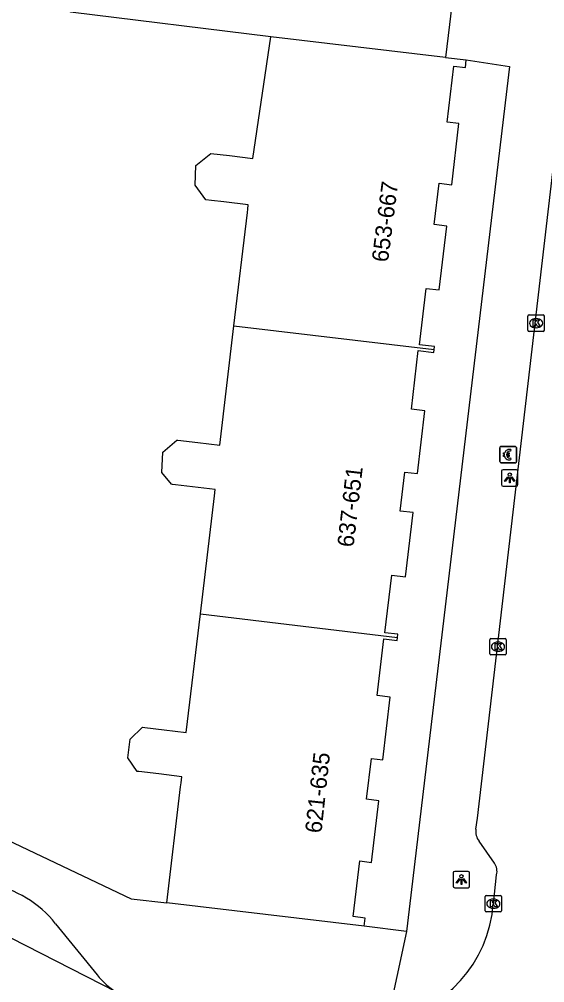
# Model space of a CAD drawing. Extents: x 160861 to 161308, y 384024 to 384878.
# Drawn here: x 161232.1 to 161264, y 384677.7 to 384736.1 of the extents above; entities that cross this region are included whole.
import ezdxf

# ---------------------------------------------------------------- set-up
doc = ezdxf.new("R2010")
doc.units = 0
for name, color, linetype in [('IMGEO_Betaalautomaat', 7, 'Continuous'), ('IMGEO_Kolk', 7, 'Continuous'), ('IMGEO_Lichtpunt', 7, 'Continuous'), ('IMGEO_Muur', 7, 'Continuous'), ('IMGEO_Pand', 7, 'Continuous'), ('IMGEO_Pand_nummerreeks', 7, 'Continuous'), ('IMGEO_Rijbaan_lokaal_open', 7, 'Continuous'), ('IMGEO_Voetpad_open', 7, 'Continuous')]:
    doc.layers.add(name, color=color, linetype=linetype)

msp = doc.modelspace()

# ---------------------------------------------------------------- linework, layer by layer
at = {"layer": 'IMGEO_Betaalautomaat'}
for p, q in [((161261.34, 384710.218), (161262.181, 384710.218)), ((161262.181, 384710.218), (161261.34, 384710.218)), ((161261.265, 384709.294), (161261.265, 384710.135)), ((161261.265, 384710.135), (161261.265, 384709.294)), ((161261.548, 384709.682), (161261.548, 384709.75)), ((161261.669, 384709.75), (161261.669, 384709.682)), ((161261.927, 384710.023), (161261.91, 384709.923)), ((161262.264, 384710.144), (161262.264, 384709.303)), ((161262.264, 384709.303), (161262.264, 384710.144)), ((161262.19, 384709.219), (161261.349, 384709.219)), ((161261.349, 384709.219), (161262.19, 384709.219)), ((161261.914, 384709.517), (161261.936, 384709.43))]:
    msp.add_line(p, q, dxfattribs=at)
for points in [[(161261.548, 384709.75), (161261.479, 384709.75), (161261.479, 384709.819), (161261.558, 384709.819)], [(161261.553, 384709.613), (161261.479, 384709.613), (161261.479, 384709.682), (161261.548, 384709.682)], [(161261.68, 384709.819), (161261.827, 384709.819), (161261.827, 384709.75), (161261.669, 384709.75)], [(161261.669, 384709.682), (161261.827, 384709.682), (161261.827, 384709.613), (161261.683, 384709.613)]]:
    msp.add_lwpolyline(points, dxfattribs=at)
for centre, radius, start, end in [((161261.343, 384710.141), 0.0779, 92.4484, 184.28452), ((161261.343, 384710.141), 0.0779, 92.4484, 184.28452), ((161262.187, 384710.141), 0.0779, 2.4484, 94.28452), ((161262.187, 384710.141), 0.0779, 2.4484, 94.28452), ((161261.814, 384709.668), 0.267, 191.80956, 297.03891), ((161261.841, 384709.743), 0.293, 73.01398, 165.01395), ((161261.847, 384709.756), 0.179, 69.32359, 159.56827), ((161261.847, 384709.683), 0.179, 202.76249, 291.86925), ((161261.343, 384709.297), 0.0779, 182.4484, 274.28452), ((161261.343, 384709.297), 0.0779, 182.4484, 274.28452), ((161262.187, 384709.297), 0.0779, 272.4484, 4.28452), ((161262.187, 384709.297), 0.0779, 272.4484, 4.28452)]:
    msp.add_arc(centre, radius, start, end, dxfattribs=at)
at = {"layer": 'IMGEO_Kolk'}
for p, q in [((161262.957, 384717.27), (161262.957, 384718.122)), ((161263.032, 384718.196), (161263.884, 384718.196)), ((161263.445, 384717.976), (161263.47, 384717.976)), ((161263.958, 384718.122), (161263.958, 384717.27)), ((161263.468, 384717.416), (161263.443, 384717.416)), ((161263.884, 384717.196), (161263.032, 384717.196)), ((161260.722, 384698.568), (161261.574, 384698.568)), ((161260.647, 384697.642), (161260.647, 384698.494)), ((161261.135, 384698.348), (161261.16, 384698.348)), ((161261.648, 384698.494), (161261.648, 384697.642)), ((161261.574, 384697.568), (161260.722, 384697.568)), ((161261.158, 384697.788), (161261.133, 384697.788)), ((161260.364, 384682.052), (161260.364, 384682.904)), ((161260.439, 384682.978), (161261.291, 384682.978)), ((161260.852, 384682.758), (161260.877, 384682.758)), ((161261.365, 384682.904), (161261.365, 384682.052)), ((161260.875, 384682.198), (161260.85, 384682.198)), ((161261.291, 384681.978), (161260.439, 384681.978))]:
    msp.add_line(p, q, dxfattribs=at)
for points in [[(161262.957, 384717.27), (161262.957, 384718.122)], [(161263.032, 384718.196), (161263.884, 384718.196)], [(161263.278, 384717.896), (161263.401, 384717.896), (161263.401, 384717.745), (161263.531, 384717.896), (161263.695, 384717.896), (161263.549, 384717.745), (161263.702, 384717.496), (161263.55, 384717.496), (161263.465, 384717.66), (161263.401, 384717.593), (161263.401, 384717.496), (161263.278, 384717.496), (161263.278, 384717.896)], [(161263.958, 384718.122), (161263.958, 384717.27)], [(161263.884, 384717.196), (161263.032, 384717.196)], [(161260.722, 384698.568), (161261.574, 384698.568)], [(161260.647, 384697.642), (161260.647, 384698.494)], [(161260.968, 384698.268), (161261.091, 384698.268), (161261.091, 384698.117), (161261.221, 384698.268), (161261.385, 384698.268), (161261.239, 384698.117), (161261.392, 384697.868), (161261.24, 384697.868), (161261.155, 384698.032), (161261.091, 384697.965), (161261.091, 384697.868), (161260.968, 384697.868), (161260.968, 384698.268)], [(161261.648, 384698.494), (161261.648, 384697.642)], [(161261.574, 384697.568), (161260.722, 384697.568)], [(161260.364, 384682.052), (161260.364, 384682.904)], [(161260.439, 384682.978), (161261.291, 384682.978)], [(161261.365, 384682.904), (161261.365, 384682.052)], [(161260.685, 384682.678), (161260.808, 384682.678), (161260.808, 384682.527), (161260.938, 384682.678), (161261.102, 384682.678), (161260.956, 384682.527), (161261.109, 384682.278), (161260.957, 384682.278), (161260.872, 384682.442), (161260.808, 384682.375), (161260.808, 384682.278), (161260.685, 384682.278), (161260.685, 384682.678)], [(161261.291, 384681.978), (161260.439, 384681.978)]]:
    msp.add_lwpolyline(points, dxfattribs=at)
for centre, start, end in [((161263.034, 384718.12), 91.55205, 178.44795), ((161263.034, 384718.12), 91.55205, 178.44795), ((161263.882, 384718.12), 1.55205, 88.44795), ((161263.882, 384718.12), 1.55205, 88.44795), ((161263.034, 384717.272), 181.55205, 268.44795), ((161263.034, 384717.272), 181.55205, 268.44795), ((161263.882, 384717.272), 271.55205, 358.44795), ((161263.882, 384717.272), 271.55205, 358.44795), ((161260.724, 384698.492), 91.55205, 178.44795), ((161260.724, 384698.492), 91.55205, 178.44795), ((161261.572, 384698.492), 1.55205, 88.44795), ((161261.572, 384698.492), 1.55205, 88.44795), ((161260.724, 384697.644), 181.55205, 268.44795), ((161260.724, 384697.644), 181.55205, 268.44795), ((161261.572, 384697.644), 271.55205, 358.44795), ((161261.572, 384697.644), 271.55205, 358.44795), ((161260.441, 384682.902), 91.55205, 178.44795), ((161260.441, 384682.902), 91.55205, 178.44795), ((161261.289, 384682.902), 1.55205, 88.44795), ((161261.289, 384682.902), 1.55205, 88.44795), ((161260.441, 384682.054), 181.55205, 268.44795), ((161260.441, 384682.054), 181.55205, 268.44795), ((161261.289, 384682.054), 271.55205, 358.44795), ((161261.289, 384682.054), 271.55205, 358.44795)]:
    msp.add_arc(centre, 0.0765, start, end, dxfattribs=at)
for centre, major_axis, ratio, start_param, end_param in [((161263.444, 384717.696), (-0.387, 0.002), 0.722429, 4.712389, 7.853982), ((161263.469, 384717.696), (-0.39, 0.002), 0.717154, 1.570796, 4.712389), ((161261.134, 384698.068), (-0.387, 0.002), 0.722429, 4.712389, 7.853982), ((161261.159, 384698.068), (-0.39, 0.002), 0.717154, 1.570796, 4.712389), ((161260.851, 384682.478), (-0.387, 0.002), 0.722429, 4.712389, 7.853982), ((161260.876, 384682.478), (-0.39, 0.002), 0.717154, 1.570796, 4.712389)]:
    msp.add_ellipse(centre, major_axis=major_axis, ratio=ratio, start_param=start_param, end_param=end_param, dxfattribs=at)
at = {"layer": 'IMGEO_Lichtpunt'}
for p, q in [((161261.362, 384708.71), (161261.362, 384707.903)), ((161261.362, 384708.71), (161261.362, 384707.903)), ((161262.264, 384708.805), (161261.456, 384708.805)), ((161262.264, 384708.805), (161261.456, 384708.805)), ((161262.358, 384707.903), (161262.358, 384708.71)), ((161262.358, 384707.903), (161262.358, 384708.71)), ((161261.456, 384707.809), (161262.264, 384707.809)), ((161261.456, 384707.809), (161262.264, 384707.809)), ((161258.431, 384684.345), (161258.431, 384683.538)), ((161258.431, 384684.345), (161258.431, 384683.538)), ((161259.333, 384684.44), (161258.525, 384684.44)), ((161259.333, 384684.44), (161258.525, 384684.44)), ((161259.427, 384683.538), (161259.427, 384684.345)), ((161259.427, 384683.538), (161259.427, 384684.345)), ((161258.525, 384683.444), (161259.333, 384683.444)), ((161258.525, 384683.444), (161259.333, 384683.444))]:
    msp.add_line(p, q, dxfattribs=at)
for points in [[(161261.736, 384708.374), (161261.775, 384708.346), (161261.587, 384708.084), (161261.549, 384708.111), (161261.736, 384708.374)], [(161261.838, 384708.326), (161261.885, 384708.326), (161261.885, 384708.004), (161261.838, 384708.004), (161261.838, 384708.326)], [(161261.948, 384708.346), (161261.986, 384708.373), (161262.173, 384708.111), (161262.134, 384708.083), (161261.948, 384708.346)], [(161258.805, 384684.009), (161258.844, 384683.981), (161258.656, 384683.719), (161258.618, 384683.746), (161258.805, 384684.009)], [(161258.907, 384683.961), (161258.954, 384683.961), (161258.954, 384683.639), (161258.907, 384683.639), (161258.907, 384683.961)], [(161259.017, 384683.981), (161259.055, 384684.008), (161259.242, 384683.746), (161259.203, 384683.718), (161259.017, 384683.981)]]:
    msp.add_lwpolyline(points, dxfattribs=at)
for centre in [(161261.861, 384708.508), (161258.93, 384684.143)]:
    msp.add_circle(centre, 0.0994, dxfattribs=at)
for centre, start, end in [((161261.456, 384708.71), 90, 180), ((161261.456, 384708.71), 90, 180), ((161262.264, 384708.71), 0, 90), ((161262.264, 384708.71), 0, 90), ((161261.456, 384707.903), 180, 270), ((161261.456, 384707.903), 180, 270), ((161262.264, 384707.903), 270, 0), ((161262.264, 384707.903), 270, 360), ((161258.525, 384684.345), 90, 180), ((161258.525, 384684.345), 90, 180), ((161259.333, 384684.345), 0, 90), ((161259.333, 384684.345), 0, 90), ((161258.525, 384683.538), 180, 270), ((161258.525, 384683.538), 180, 270), ((161259.333, 384683.538), 270, 0), ((161259.333, 384683.538), 270, 360)]:
    msp.add_arc(centre, 0.0946, start, end, dxfattribs=at)
at = {"layer": 'IMGEO_Muur'}
msp.add_lwpolyline([(161230.514, 384686.747), (161238.896, 384682.765), (161241.061, 384682.538)], dxfattribs=at)
at = {"layer": 'IMGEO_Pand'}
for points in [[(161247.367, 384735.059), (161235.216, 384736.556), (161236.108, 384750), (161236.487, 384755.709), (161235.239, 384758.83), (161233.382, 384763.472)], [(161258.513, 384738.338), (161257.971, 384733.809)], [(161245.129, 384717.542), (161245.945, 384724.4), (161245.971, 384724.619), (161246.002, 384724.878), (161244.524, 384725.054), (161243.779, 384725.143), (161243.418, 384725.186), (161242.778, 384726.07), (161242.83, 384727.267), (161243.727, 384727.991), (161244.857, 384727.857), (161246.272, 384727.689), (161247.367, 384735.059)], [(161257.971, 384733.809), (161247.367, 384735.059)], [(161257.278, 384716.097), (161257.299, 384716.276), (161256.39, 384716.384), (161256.796, 384719.8), (161257.579, 384719.707), (161258.041, 384723.584), (161257.283, 384723.674), (161257.582, 384726.184), (161258.339, 384726.094), (161258.781, 384729.81), (161258.067, 384729.895), (161258.47, 384733.282), (161259.172, 384733.199), (161259.227, 384733.66)], [(161257.971, 384733.809), (161259.227, 384733.66)], [(161243.097, 384700.058), (161243.949, 384707.218), (161243.995, 384707.603), (161242.612, 384707.768), (161241.586, 384707.891), (161241.412, 384707.911), (161241.34, 384707.92), (161240.754, 384708.636), (161240.815, 384709.874), (161241.659, 384710.606), (161241.723, 384710.598), (161242.932, 384710.454), (161244.267, 384710.295), (161245.129, 384717.542)], [(161245.129, 384717.542), (161257.278, 384716.097)], [(161255.047, 384698.635), (161255.069, 384698.82), (161254.287, 384698.913), (161254.703, 384702.414), (161255.53, 384702.316), (161255.993, 384706.207), (161255.217, 384706.299), (161255.498, 384708.656), (161256.26, 384708.565), (161256.715, 384712.384), (161255.892, 384712.482), (161256.314, 384716.029), (161257.256, 384715.917), (161257.278, 384716.097)], [(161241.061, 384682.538), (161241.897, 384689.564), (161241.926, 384689.805), (161241.971, 384690.179), (161240.574, 384690.345), (161239.365, 384690.489), (161239.267, 384690.501), (161238.698, 384691.326), (161238.835, 384692.466), (161239.587, 384693.188), (161239.723, 384693.172), (161240.894, 384693.032), (161242.241, 384692.871), (161243.097, 384700.058)], [(161243.097, 384700.058), (161255.047, 384698.635)], [(161253.034, 384681.113), (161253.093, 384681.608), (161252.366, 384681.695), (161252.768, 384685.07), (161253.473, 384684.986), (161253.917, 384688.722), (161253.171, 384688.811), (161253.466, 384691.292), (161254.161, 384691.21), (161254.613, 384695.002), (161253.817, 384695.097), (161254.228, 384698.546), (161255.025, 384698.451), (161255.047, 384698.635)], [(161253.034, 384681.113), (161241.061, 384682.538)]]:
    msp.add_lwpolyline(points, dxfattribs=at)
at = {"layer": 'IMGEO_Rijbaan_lokaal_open'}
for points in [[(161259.811, 384687.004), (161259.9, 384687.673), (161264.475, 384726.878)], [(161260.939, 384684.933), (161260.001, 384686.278)], [(161260.865, 384682.478), (161261.065, 384684.233)], [(161238.021, 384677.113), (161229.746, 384681.332), (161226.945, 384682.439), (161225.466, 384682.697)], [(161234.318, 384681.265), (161236.833, 384678.155)]]:
    msp.add_lwpolyline(points, dxfattribs=at)
for centre, radius, start, end in [((161260.687, 384686.846), 0.891, 169.74901, 219.58267), ((161260.184, 384684.436), 0.904, 347.04091, 33.36704), ((161229.014, 384677.016), 6.796, 38.69718, 78.63443), ((161253.033, 384683.064), 7.853, 280.25836, 355.72113), ((161240.337, 384680.951), 4.483, 218.59452, 238.89719)]:
    msp.add_arc(centre, radius, start, end, dxfattribs=at)
at = {"layer": 'IMGEO_Voetpad_open'}
for points in [[(161259.227, 384733.66), (161261.851, 384733.265), (161255.607, 384680.798)], [(161230.514, 384686.747), (161238.896, 384682.765), (161241.061, 384682.538)], [(161255.607, 384680.798), (161253.034, 384681.113)], [(161255.607, 384680.798), (161254.432, 384675.336)]]:
    msp.add_lwpolyline(points, dxfattribs=at)

# ---------------------------------------------------------------- texts
at = {"layer": 'IMGEO_Pand_nummerreeks'}
for s, rotation, p in [('653-667', 82.68927, (161254.473, 384721.357)), ('637-651', 83.37682, (161252.383, 384704.07)), ('621-635', 83.79508, (161250.436, 384686.722))]:
    msp.add_text(s, height=1, rotation=rotation, dxfattribs=at).set_placement(p)

doc.saveas('drawing.dxf')
